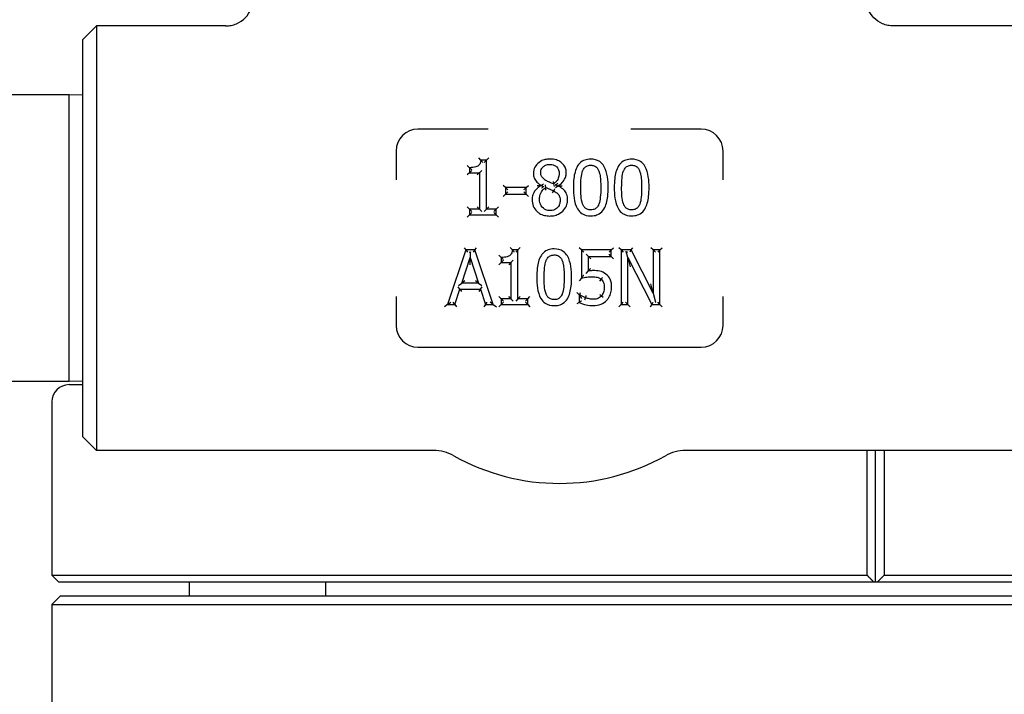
# Model space of a CAD drawing. Header units: inches. Extents: x 24 to 1128, y -58 to 748.
# Tile 523 of 656: x 748.48 to 753, y 297.45 to 300.55. Entities that reach past the tile are written whole.
import ezdxf

# ---------------------------------------------------------------- set-up
doc = ezdxf.new("R2010")
doc.units = ezdxf.units.IN
doc.header["$LTSCALE"] = 32
doc.header["$MEASUREMENT"] = 0
doc.layers.add('Visible (ANSI)', color=7, linetype='Continuous', lineweight=30)

msp = doc.modelspace()

# ---------------------------------------------------------------- linework, layer by layer
at = {"layer": 'Visible (ANSI)'}
for p, q in [((748.77317, 300.45742), (748.83567, 300.51992)), ((748.83567, 300.51992), (748.83567, 298.57242)), ((749.42832, 300.51992), (748.83567, 300.51992)), ((753.08567, 300.51992), (752.49302, 300.51992)), ((748.77317, 298.63492), (748.77317, 300.45742)), ((748.71067, 300.20367), (746.14817, 300.20367)), ((748.71067, 298.88867), (748.71067, 300.20367)), ((748.77317, 300.20203), (748.71067, 300.20367)), ((750.63352, 300.04617), (750.31067, 300.04617)), ((751.61067, 300.04617), (751.28782, 300.04617)), ((750.21067, 299.94617), (750.21067, 299.81365)), ((751.71067, 299.81365), (751.71067, 299.94617)), ((750.59936, 299.90451), (750.58974, 299.91492)), ((750.62529, 299.90451), (750.59936, 299.90451)), ((750.62529, 299.90451), (750.61487, 299.89409)), ((750.62529, 299.90451), (750.63571, 299.91492)), ((750.62529, 299.67922), (750.62529, 299.90451)), ((750.5477, 299.86966), (750.53728, 299.88008)), ((750.5477, 299.84677), (750.53728, 299.83635)), ((750.5477, 299.86966), (750.5477, 299.84677)), ((750.5477, 299.84677), (750.55811, 299.85718)), ((750.5477, 299.84677), (750.59308, 299.84677)), ((750.59308, 299.84677), (750.58266, 299.83635)), ((750.59308, 299.84677), (750.6035, 299.85718)), ((750.59308, 299.84677), (750.59308, 299.67922)), ((750.71261, 299.77829), (750.70219, 299.78871)), ((750.80722, 299.77829), (750.71261, 299.77829)), ((750.71261, 299.77829), (750.72303, 299.76787)), ((750.71261, 299.77829), (750.71261, 299.7479)), ((750.71261, 299.7479), (750.72303, 299.75832)), ((750.80722, 299.77829), (750.7968, 299.76787)), ((750.80722, 299.7479), (750.7968, 299.75832)), ((750.80722, 299.77829), (750.81764, 299.78871)), ((750.80722, 299.7479), (750.80722, 299.77829)), ((750.88733, 299.79421), (750.87691, 299.78822)), ((750.87691, 299.78822), (750.87691, 299.78721)), ((750.88585, 299.78163), (750.87691, 299.78721)), ((750.89697, 299.7787), (750.8958, 299.79042)), ((750.92857, 299.75399), (750.93364, 299.7631)), ((750.93344, 299.79531), (750.93541, 299.78371)), ((750.94267, 299.77913), (750.95309, 299.78579)), ((750.94407, 299.79234), (750.95309, 299.7868)), ((750.95309, 299.78579), (750.95309, 299.7868)), ((750.70219, 299.73749), (750.71261, 299.7479)), ((750.71261, 299.7479), (750.80722, 299.7479)), ((750.80722, 299.7479), (750.81764, 299.73749)), ((750.5477, 299.67922), (750.53728, 299.68964)), ((750.59308, 299.67922), (750.5477, 299.67922)), ((750.5477, 299.67922), (750.5477, 299.6537)), ((750.5477, 299.67922), (750.55811, 299.66881)), ((750.5477, 299.6537), (750.55811, 299.66411)), ((750.59308, 299.67922), (750.58266, 299.68964)), ((750.59308, 299.67922), (750.6035, 299.66881)), ((750.62529, 299.67922), (750.61487, 299.66881)), ((750.62529, 299.67922), (750.63571, 299.68964)), ((750.66966, 299.67922), (750.62529, 299.67922)), ((750.66966, 299.67922), (750.65924, 299.66881)), ((750.66966, 299.6537), (750.65924, 299.66411)), ((750.66966, 299.67922), (750.68008, 299.68964)), ((750.66966, 299.6537), (750.66966, 299.67922)), ((750.53728, 299.64328), (750.5477, 299.6537)), ((750.5477, 299.6537), (750.66966, 299.6537)), ((750.66966, 299.6537), (750.68008, 299.64328)), ((750.53078, 299.49208), (750.4465, 299.24208)), ((750.5233, 299.50249), (750.53078, 299.49208)), ((750.57171, 299.49208), (750.53078, 299.49208)), ((750.53078, 299.49208), (750.53826, 299.48166)), ((750.5472, 299.48166), (750.55041, 299.48399)), ((750.55041, 299.48399), (750.55043, 299.45804)), ((750.55041, 299.48399), (750.55363, 299.48166)), ((750.57171, 299.49208), (750.56422, 299.48166)), ((750.57171, 299.49208), (750.57919, 299.50249)), ((750.65598, 299.24208), (750.57171, 299.49208)), ((750.74391, 299.49289), (750.73429, 299.50331)), ((750.76984, 299.49289), (750.74391, 299.49289)), ((750.76984, 299.49289), (750.75942, 299.48247)), ((750.76984, 299.49289), (750.78026, 299.50331)), ((750.76984, 299.2676), (750.76984, 299.49289)), ((751.06077, 299.49208), (751.05035, 299.50249)), ((751.06077, 299.49208), (751.06077, 299.36323)), ((751.06077, 299.49208), (751.07118, 299.48166)), ((751.19792, 299.49208), (751.06077, 299.49208)), ((751.19792, 299.49208), (751.1875, 299.48166)), ((751.19792, 299.49208), (751.20834, 299.50249)), ((751.19792, 299.4627), (751.19792, 299.49208)), ((751.24249, 299.49208), (751.23207, 299.50249)), ((751.2897, 299.49208), (751.24249, 299.49208)), ((751.24249, 299.49208), (751.24249, 299.24208)), ((751.24249, 299.49208), (751.25291, 299.48166)), ((751.26307, 299.48166), (751.26679, 299.48538)), ((751.26679, 299.48538), (751.27287, 299.48166)), ((751.27349, 299.45764), (751.26679, 299.48538)), ((751.2897, 299.49208), (751.28331, 299.48166)), ((751.2897, 299.49208), (751.29608, 299.50249)), ((751.39038, 299.29414), (751.2897, 299.49208)), ((751.39038, 299.49208), (751.37997, 299.50249)), ((751.39038, 299.49208), (751.4008, 299.48166)), ((751.39038, 299.49208), (751.39038, 299.29414)), ((751.42138, 299.49208), (751.39038, 299.49208)), ((751.42138, 299.49208), (751.41096, 299.48166)), ((751.42138, 299.49208), (751.4318, 299.50249)), ((751.42138, 299.24208), (751.42138, 299.49208)), ((750.51194, 299.34034), (750.55043, 299.45804)), ((750.55046, 299.42461), (750.55043, 299.45804)), ((750.55043, 299.45804), (750.58913, 299.34034)), ((750.69225, 299.45804), (750.68183, 299.46846)), ((750.69225, 299.45804), (750.69225, 299.43515)), ((750.69225, 299.43515), (750.70267, 299.44557)), ((750.73763, 299.43515), (750.74805, 299.44557)), ((751.09298, 299.4627), (751.08256, 299.47312)), ((751.09298, 299.4627), (751.10339, 299.45229)), ((751.09298, 299.4627), (751.19792, 299.4627)), ((751.09298, 299.39605), (751.09298, 299.4627)), ((751.19792, 299.4627), (751.1875, 299.47312)), ((751.19792, 299.4627), (751.20834, 299.45229)), ((751.27349, 299.45764), (751.2839, 299.41452)), ((751.27349, 299.24208), (751.27349, 299.45764)), ((751.27349, 299.45764), (751.3841, 299.24208)), ((750.69225, 299.43515), (750.68183, 299.42473)), ((750.69225, 299.43515), (750.73763, 299.43515)), ((750.73763, 299.43515), (750.72721, 299.42473)), ((750.73763, 299.43515), (750.73763, 299.2676)), ((751.08256, 299.38415), (751.09298, 299.39605)), ((750.52631, 299.35075), (750.51194, 299.34034)), ((750.58913, 299.34034), (750.57474, 299.35075)), ((751.06077, 299.36323), (751.05035, 299.35028)), ((751.15112, 299.35776), (751.14436, 299.34984)), ((750.48013, 299.24208), (750.50282, 299.31197)), ((750.50282, 299.31197), (750.49525, 299.32239)), ((750.49757, 299.32992), (750.51194, 299.34034)), ((750.50282, 299.31197), (750.51039, 299.30156)), ((750.50282, 299.31197), (750.59825, 299.31197)), ((750.58913, 299.34034), (750.51194, 299.34034)), ((750.58913, 299.34034), (750.60352, 299.32992)), ((750.59825, 299.31197), (750.59067, 299.30156)), ((750.59825, 299.31197), (750.60582, 299.32239)), ((750.59825, 299.31197), (750.62094, 299.24208)), ((751.39038, 299.29414), (751.37997, 299.3376)), ((750.21067, 299.27868), (750.21067, 299.14617)), ((750.69225, 299.2676), (750.68183, 299.27802)), ((750.73763, 299.2676), (750.69225, 299.2676)), ((750.69225, 299.2676), (750.69225, 299.24208)), ((750.69225, 299.2676), (750.70267, 299.25719)), ((750.73763, 299.2676), (750.72721, 299.27802)), ((750.73763, 299.2676), (750.74805, 299.25719)), ((750.76984, 299.2676), (750.75942, 299.25719)), ((750.76984, 299.2676), (750.78026, 299.27802)), ((750.81421, 299.2676), (750.76984, 299.2676)), ((750.81421, 299.2676), (750.80379, 299.25719)), ((750.81421, 299.2676), (750.82463, 299.27802)), ((750.81421, 299.24208), (750.81421, 299.2676)), ((751.05043, 299.28645), (751.04002, 299.29686)), ((751.05286, 299.28645), (751.05043, 299.28645)), ((751.05043, 299.28645), (751.05043, 299.25099)), ((751.05043, 299.28645), (751.05227, 299.28461)), ((751.05286, 299.28645), (751.05629, 299.29686)), ((751.07629, 299.26327), (751.07981, 299.27307)), ((751.16046, 299.27421), (751.15254, 299.28098)), ((751.39038, 299.29414), (751.40045, 299.25215)), ((751.71067, 299.14617), (751.71067, 299.27868)), ((750.4465, 299.24208), (750.432, 299.23166)), ((750.4465, 299.24208), (750.46101, 299.25249)), ((750.4465, 299.24208), (750.48013, 299.24208)), ((750.48013, 299.24208), (750.47256, 299.25249)), ((750.48013, 299.24208), (750.4877, 299.23166)), ((750.62094, 299.24208), (750.61337, 299.23166)), ((750.62094, 299.24208), (750.62851, 299.25249)), ((750.62094, 299.24208), (750.65598, 299.24208)), ((750.65598, 299.24208), (750.64148, 299.25249)), ((750.65598, 299.24208), (750.67049, 299.23166)), ((750.68183, 299.23166), (750.69225, 299.24208)), ((750.69225, 299.24208), (750.70267, 299.25249)), ((750.69225, 299.24208), (750.81421, 299.24208)), ((750.81421, 299.24208), (750.80379, 299.25249)), ((750.81421, 299.24208), (750.82463, 299.23166)), ((751.05043, 299.25099), (751.04002, 299.24451)), ((751.24249, 299.24208), (751.23207, 299.23166)), ((751.24249, 299.24208), (751.25291, 299.25249)), ((751.24249, 299.24208), (751.27349, 299.24208)), ((751.27349, 299.24208), (751.26307, 299.25249)), ((751.27349, 299.24208), (751.2839, 299.23166)), ((751.37774, 299.23166), (751.3841, 299.24208)), ((751.3841, 299.24208), (751.39047, 299.25249)), ((751.3841, 299.24208), (751.42138, 299.24208)), ((751.39988, 299.25249), (751.40045, 299.25215)), ((751.40045, 299.25215), (751.4008, 299.25249)), ((751.42138, 299.24208), (751.41096, 299.25249)), ((751.42138, 299.24208), (751.4318, 299.23166)), ((750.31067, 299.04617), (751.61067, 299.04617)), ((748.71067, 298.88867), (746.14817, 298.88867)), ((748.70985, 298.87429), (748.77317, 298.87429)), ((748.77317, 298.89031), (748.71067, 298.88867)), ((748.63111, 298.79555), (748.63111, 298.00003)), ((748.77317, 298.63492), (748.83567, 298.57242)), ((750.38301, 298.57242), (748.83567, 298.57242)), ((753.08567, 298.57242), (751.53833, 298.57242)), ((752.37147, 298.00003), (752.37147, 298.57242)), ((752.41063, 297.96878), (752.41063, 298.57242)), ((752.4498, 298.57242), (752.4498, 298.00003)), ((748.63111, 298.00003), (752.37147, 298.00003)), ((748.66236, 297.96878), (748.63111, 298.00003)), ((752.4498, 298.00003), (756.19016, 298.00003)), ((752.40252, 297.96878), (748.66236, 297.96878)), ((749.26102, 297.96878), (749.26102, 297.90579)), ((749.88602, 297.96878), (749.88602, 297.90579)), ((752.41063, 297.96878), (752.40252, 297.96878)), ((752.41874, 297.96878), (752.41063, 297.96878)), ((756.15891, 297.96878), (752.41874, 297.96878)), ((748.67048, 297.90579), (748.63111, 297.86642)), ((748.67048, 297.90579), (756.15079, 297.90579)), ((748.63111, 297.86642), (756.19016, 297.86642)), ((748.63111, 297.86642), (748.63111, 297.07902))]:
    msp.add_line(p, q, dxfattribs=at)
for centre, radius, start, end in [((750.31067, 299.94617), 0.1, 90, 180), ((751.61067, 299.94617), 0.1, 0, 90), ((750.31067, 299.14617), 0.1, 180, 270), ((751.61067, 299.14617), 0.1, 270, 0), ((748.70985, 298.79555), 0.07874, 90, 180), ((750.38301, 298.38492), 0.1875, 60.65517, 90), ((750.96067, 299.41242), 0.99125, 240.65517, 299.34483), ((751.53833, 298.38492), 0.1875, 90, 119.34483)]:
    msp.add_arc(centre, radius, start, end, dxfattribs=at)
for points, knots in [([(749.42832, 300.51992), (749.42842, 300.51992), (749.42853, 300.51992), (749.43718, 300.51994), (749.44571, 300.52082), (749.46244, 300.52428), (749.47061, 300.52684), (749.49348, 300.53664), (749.50713, 300.54594), (749.52997, 300.56913), (749.53899, 300.58276), (749.55127, 300.61267), (749.55442, 300.62865), (749.55442, 300.6448)], [-0.00080906, -0.00080906, -0.00080906, -0.00080906, 0, 0, 0.06513682, 0.06513682, 0.13017613, 0.13017613, 0.25481643, 0.25481643, 0.37825086, 0.37825086, 0.50129539, 0.50129539, 0.50129539, 0.50129539]), ([(752.49302, 300.51992), (752.49292, 300.51992), (752.49281, 300.51992), (752.48416, 300.51994), (752.47563, 300.52082), (752.4589, 300.52428), (752.45073, 300.52684), (752.42786, 300.53664), (752.41421, 300.54594), (752.39137, 300.56913), (752.38235, 300.58276), (752.37007, 300.61267), (752.36692, 300.62865), (752.36692, 300.6448)], [-0.00080906, -0.00080906, -0.00080906, -0.00080906, 0, 0, 0.06513682, 0.06513682, 0.13017613, 0.13017613, 0.25481643, 0.25481643, 0.37825086, 0.37825086, 0.50129539, 0.50129539, 0.50129539, 0.50129539]), ([(750.59936, 299.90451), (750.59912, 299.90151), (750.59869, 299.89859), (750.59717, 299.89211), (750.59588, 299.88866), (750.5928, 299.88343), (750.59121, 299.88144), (750.58819, 299.8787), (750.58693, 299.87776), (750.58558, 299.87695), (750.58279, 299.87528), (750.5795, 299.87393), (750.57201, 299.87175), (750.56773, 299.87097), (750.55824, 299.86989), (750.55298, 299.86966), (750.5477, 299.86966)], [-0.21914518, -0.21914518, -0.21914518, -0.21914518, -0.19291175, -0.19291175, -0.15742494, -0.15742494, -0.13012741, -0.13012741, -0.11306644, -0.11306644, -0.11306644, -0.07974952, -0.07974952, -0.04257171, -0.04257171, 0, 0, 0, 0]), ([(750.60833, 299.89409), (750.60831, 299.89412), (750.60829, 299.89414), (750.60743, 299.89521), (750.60658, 299.89625), (750.60493, 299.89823), (750.60412, 299.89918), (750.60248, 299.90106), (750.60166, 299.90198), (750.60047, 299.9033), (750.60004, 299.90377), (750.5995, 299.90436), (750.59936, 299.90451), (750.59936, 299.90451)], [-0.000246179, -0.000246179, -0.000246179, -0.000246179, 0, 0, 0.010218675, 0.010218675, 0.020229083, 0.020229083, 0.031714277, 0.031714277, 0.040524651, 0.040524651, 0.048289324, 0.048289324, 0.048289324, 0.048289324]), ([(750.91601, 299.90937), (750.91049, 299.90937), (750.90482, 299.90897), (750.89245, 299.90685), (750.88579, 299.90491), (750.87012, 299.89769), (750.86174, 299.89143), (750.84926, 299.87674), (750.84489, 299.86858), (750.84125, 299.8545), (750.84065, 299.8489), (750.84065, 299.84353)], [-0.24108925, -0.24108925, -0.24108925, -0.24108925, -0.20285247, -0.20285247, -0.15755053, -0.15755053, -0.09071955, -0.09071955, -0.03520387, -0.03520387, 0, 0, 0, 0]), ([(750.99117, 299.84575), (750.99117, 299.84967), (750.99087, 299.85371), (750.98899, 299.8642), (750.98673, 299.87061), (750.97899, 299.88386), (750.97312, 299.88998), (750.96015, 299.89948), (750.95317, 299.90286), (750.93605, 299.90829), (750.92587, 299.90937), (750.91601, 299.90937)], [-0.2382608, -0.2382608, -0.2382608, -0.2382608, -0.21252746, -0.21252746, -0.17135413, -0.17135413, -0.11832726, -0.11832726, -0.06910487, -0.06910487, 0, 0, 0, 0]), ([(751.10382, 299.90876), (751.09889, 299.90876), (751.09381, 299.90842), (751.08059, 299.90624), (751.07242, 299.90357), (751.05597, 299.89374), (751.04864, 299.88595), (751.04334, 299.87746), (751.03787, 299.8687), (751.03444, 299.85955), (751.02895, 299.84015), (751.02719, 299.82992), (751.02436, 299.80594), (751.02379, 299.79216), (751.02379, 299.77849)], [-0.39762782, -0.39762782, -0.39762782, -0.39762782, -0.36373585, -0.36373585, -0.30950871, -0.30950871, -0.24393732, -0.24393732, -0.24393732, -0.1766061, -0.1766061, -0.10179305, -0.10179305, 0, 0, 0, 0]), ([(751.18364, 299.7787), (751.18364, 299.79484), (751.18281, 299.81136), (751.17762, 299.84416), (751.17355, 299.86083), (751.16429, 299.87635), (751.15951, 299.88436), (751.153, 299.89189), (751.13241, 299.90586), (751.11748, 299.90876), (751.10382, 299.90876)], [-0.3955508, -0.3955508, -0.3955508, -0.3955508, -0.2754195, -0.2754195, -0.15529321, -0.15529321, -0.15529321, -0.09373364, -0.09373364, 0, 0, 0, 0]), ([(751.29142, 299.90876), (751.28649, 299.90876), (751.28142, 299.90842), (751.2682, 299.90624), (751.26002, 299.90357), (751.24357, 299.89374), (751.23624, 299.88595), (751.23094, 299.87746), (751.22547, 299.8687), (751.22204, 299.85955), (751.21655, 299.84015), (751.21479, 299.82992), (751.21196, 299.80594), (751.21139, 299.79216), (751.21139, 299.77849)], [-0.39762782, -0.39762782, -0.39762782, -0.39762782, -0.36373585, -0.36373585, -0.30950871, -0.30950871, -0.24393732, -0.24393732, -0.24393732, -0.1766061, -0.1766061, -0.10179305, -0.10179305, 0, 0, 0, 0]), ([(751.37124, 299.7787), (751.37124, 299.79484), (751.37041, 299.81136), (751.36522, 299.84416), (751.36115, 299.86083), (751.35189, 299.87635), (751.34711, 299.88436), (751.34061, 299.89189), (751.32001, 299.90586), (751.30508, 299.90876), (751.29142, 299.90876)], [-0.3955508, -0.3955508, -0.3955508, -0.3955508, -0.2754195, -0.2754195, -0.15529321, -0.15529321, -0.15529321, -0.09373364, -0.09373364, 0, 0, 0, 0]), ([(750.55811, 299.85956), (750.55809, 299.85958), (750.55806, 299.8596), (750.55695, 299.86066), (750.55585, 299.86169), (750.55379, 299.86368), (750.5528, 299.86463), (750.55094, 299.86644), (750.55007, 299.86731), (750.54882, 299.86854), (750.54838, 299.86898), (750.54783, 299.86952), (750.5477, 299.86966), (750.5477, 299.86966)], [-0.049771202, -0.049771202, -0.049771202, -0.049771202, -0.049510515, -0.049510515, -0.038176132, -0.038176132, -0.027254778, -0.027254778, -0.015917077, -0.015917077, -0.007424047, -0.007424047, 0, 0, 0, 0]), ([(750.84065, 299.84353), (750.84065, 299.83988), (750.84089, 299.83611), (750.84265, 299.82528), (750.84515, 299.81803), (750.84956, 299.81172), (750.85396, 299.80542), (750.85923, 299.80054), (750.86868, 299.79329), (750.87278, 299.79062), (750.87691, 299.78822)], [-0.14919736, -0.14919736, -0.14919736, -0.14919736, -0.12498855, -0.12498855, -0.08048513, -0.08048513, -0.08048513, -0.03367511, -0.03367511, 0, 0, 0, 0]), ([(750.87428, 299.84738), (750.87428, 299.85003), (750.87449, 299.85264), (750.87565, 299.85915), (750.87695, 299.86284), (750.8814, 299.87055), (750.88502, 299.8743), (750.89392, 299.88038), (750.89912, 299.88248), (750.90827, 299.88432), (750.91201, 299.88465), (750.91581, 299.88465)], [-0.20028425, -0.20028425, -0.20028425, -0.20028425, -0.17595568, -0.17595568, -0.13702996, -0.13702996, -0.08642653, -0.08642653, -0.03353843, -0.03353843, 0, 0, 0, 0]), ([(750.89818, 299.81091), (750.89696, 299.81161), (750.89576, 299.81235), (750.88963, 299.81633), (750.88528, 299.82001), (750.87864, 299.82826), (750.87653, 299.83258), (750.87462, 299.84067), (750.87428, 299.84399), (750.87428, 299.84738)], [-0.14393342, -0.14393342, -0.14393342, -0.14393342, -0.13185082, -0.13185082, -0.08070178, -0.08070178, -0.03103914, -0.03103914, 0, 0, 0, 0]), ([(750.91581, 299.88465), (750.91919, 299.88465), (750.92254, 299.88441), (750.92995, 299.88318), (750.93388, 299.88198), (750.94255, 299.87778), (750.94692, 299.87416), (750.95373, 299.86541), (750.95603, 299.86058), (750.958, 299.85214), (750.95835, 299.84878), (750.95835, 299.84535)], [-0.2062605, -0.2062605, -0.2062605, -0.2062605, -0.17676842, -0.17676842, -0.13805989, -0.13805989, -0.0834994, -0.0834994, -0.03156312, -0.03156312, 0, 0, 0, 0]), ([(750.95835, 299.84535), (750.95835, 299.8406), (750.95797, 299.83587), (750.95577, 299.82402), (750.9534, 299.81742), (750.94661, 299.80735), (750.94295, 299.80339), (750.93712, 299.79822), (750.93531, 299.79674), (750.93344, 299.79531)], [-0.17159567, -0.17159567, -0.17159567, -0.17159567, -0.13119161, -0.13119161, -0.06654511, -0.06654511, -0.01972886, -0.01972886, 0, 0, 0, 0]), ([(750.95309, 299.7868), (750.95578, 299.78816), (750.95844, 299.78969), (750.96667, 299.79515), (750.97187, 299.79976), (750.98189, 299.81221), (750.986, 299.82001), (750.99026, 299.83417), (750.99117, 299.84), (750.99117, 299.84575)], [-0.15744253, -0.15744253, -0.15744253, -0.15744253, -0.13731944, -0.13731944, -0.09338685, -0.09338685, -0.03591802, -0.03591802, 0, 0, 0, 0]), ([(751.05783, 299.77849), (751.05783, 299.79325), (751.05829, 299.80798), (751.05965, 299.82246), (751.06071, 299.83377), (751.06271, 299.84501), (751.06654, 299.85467)], [-0.20539702, -0.20539702, -0.20539702, -0.20539702, -0.0911634, -0.0911634, -0.0911634, 0, 0, 0, 0]), ([(751.06654, 299.85467), (751.06724, 299.85642), (751.068, 299.85812), (751.07147, 299.86492), (751.07481, 299.86943), (751.08294, 299.87635), (751.08766, 299.87863), (751.09647, 299.88065), (751.10011, 299.88101), (751.10382, 299.88101)], [-0.15519829, -0.15519829, -0.15519829, -0.15519829, -0.13862551, -0.13862551, -0.08628485, -0.08628485, -0.03318648, -0.03318648, 0, 0, 0, 0]), ([(751.10382, 299.88101), (751.10664, 299.88101), (751.10943, 299.8808), (751.11484, 299.8799), (751.11745, 299.87918), (751.12368, 299.87665), (751.12707, 299.87439), (751.13333, 299.86828), (751.13608, 299.86436), (751.13909, 299.85838), (751.13982, 299.85675), (751.14049, 299.85507)], [-0.15345791, -0.15345791, -0.15345791, -0.15345791, -0.12815919, -0.12815919, -0.10190337, -0.10190337, -0.06065975, -0.06065975, -0.01592257, -0.01592257, 0, 0, 0, 0]), ([(751.14049, 299.85507), (751.14239, 299.85028), (751.14386, 299.84512), (751.14684, 299.83124), (751.14782, 299.82228), (751.14931, 299.8018), (751.1496, 299.79026), (751.1496, 299.7787)], [-0.20607527, -0.20607527, -0.20607527, -0.20607527, -0.16123509, -0.16123509, -0.08949082, -0.08949082, 0, 0, 0, 0]), ([(751.24543, 299.77849), (751.24543, 299.79325), (751.2459, 299.80798), (751.24725, 299.82246), (751.24831, 299.83377), (751.25031, 299.84501), (751.25414, 299.85467)], [-0.20539702, -0.20539702, -0.20539702, -0.20539702, -0.0911634, -0.0911634, -0.0911634, 0, 0, 0, 0]), ([(751.25414, 299.85467), (751.25484, 299.85642), (751.2556, 299.85812), (751.25907, 299.86492), (751.26241, 299.86943), (751.27054, 299.87635), (751.27526, 299.87863), (751.28407, 299.88065), (751.28771, 299.88101), (751.29142, 299.88101)], [-0.15519829, -0.15519829, -0.15519829, -0.15519829, -0.13862551, -0.13862551, -0.08628485, -0.08628485, -0.03318648, -0.03318648, 0, 0, 0, 0]), ([(751.29142, 299.88101), (751.29424, 299.88101), (751.29703, 299.8808), (751.30244, 299.8799), (751.30505, 299.87918), (751.31128, 299.87665), (751.31467, 299.87439), (751.32093, 299.86828), (751.32368, 299.86436), (751.32669, 299.85838), (751.32742, 299.85675), (751.32809, 299.85507)], [-0.15345791, -0.15345791, -0.15345791, -0.15345791, -0.12815919, -0.12815919, -0.10190337, -0.10190337, -0.06065975, -0.06065975, -0.01592257, -0.01592257, 0, 0, 0, 0]), ([(751.32809, 299.85507), (751.32999, 299.85028), (751.33146, 299.84512), (751.33445, 299.83124), (751.33542, 299.82228), (751.33691, 299.8018), (751.3372, 299.79026), (751.3372, 299.7787)], [-0.20607527, -0.20607527, -0.20607527, -0.20607527, -0.16123509, -0.16123509, -0.08949082, -0.08949082, 0, 0, 0, 0]), ([(750.93344, 299.79531), (750.9302, 299.79636), (750.92695, 299.79757), (750.92046, 299.8002), (750.91721, 299.80162), (750.91399, 299.80311), (750.91124, 299.80438), (750.90852, 299.80566), (750.90318, 299.80826), (750.90053, 299.80959), (750.89818, 299.81091)], [-0.10316194, -0.10316194, -0.10316194, -0.10316194, -0.07498611, -0.07498611, -0.04681028, -0.04681028, -0.04681028, -0.02340514, -0.02340514, 0, 0, 0, 0]), ([(750.93139, 299.80707), (750.93139, 299.80704), (750.9314, 299.80701), (750.93158, 299.80602), (750.93175, 299.80507), (750.93207, 299.80322), (750.93223, 299.80233), (750.9326, 299.80019), (750.9328, 299.79902), (750.93312, 299.79717), (750.93324, 299.79647), (750.9334, 299.79554), (750.93344, 299.79531), (750.93344, 299.79531)], [-0.044688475, -0.044688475, -0.044688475, -0.044688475, -0.044465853, -0.044465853, -0.037097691, -0.037097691, -0.029877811, -0.029877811, -0.018940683, -0.018940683, -0.009212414, -0.009212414, 0, 0, 0, 0]), ([(750.94407, 299.79234), (750.94879, 299.79551), (750.95124, 299.79746), (750.95182, 299.79792), (750.95189, 299.79798), (750.95196, 299.79803)], [-0.0049383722, -0.0049383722, -0.0049383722, -0.0049383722, 0, 0, 0.000690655, 0.000690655, 0.000690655, 0.000690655]), ([(750.87691, 299.78721), (750.87016, 299.7839), (750.86352, 299.77968), (750.84905, 299.76672), (750.84224, 299.7567), (750.83579, 299.73826), (750.83457, 299.73035), (750.83457, 299.72278)], [-0.17644554, -0.17644554, -0.17644554, -0.17644554, -0.12506903, -0.12506903, -0.04977316, -0.04977316, 0, 0, 0, 0]), ([(750.85821, 299.78819), (750.85826, 299.78819), (750.8583, 299.78819), (750.86159, 299.78813), (750.86494, 299.78806), (750.87032, 299.78792), (750.87241, 299.78785), (750.87478, 299.78778), (750.87547, 299.78775), (750.87606, 299.78773)], [-0.000323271, -0.000323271, -0.000323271, -0.000323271, 0, 0, 0.024747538, 0.024747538, 0.043496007, 0.043496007, 0.051596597, 0.051596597, 0.051596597, 0.051596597]), ([(750.8684, 299.72521), (750.8684, 299.73067), (750.86897, 299.73611), (750.87216, 299.74959), (750.87583, 299.75728), (750.88541, 299.76973), (750.89082, 299.77463), (750.89697, 299.7787)], [-0.18604928, -0.18604928, -0.18604928, -0.18604928, -0.13907807, -0.13907807, -0.06392413, -0.06392413, 0, 0, 0, 0]), ([(750.87691, 299.78822), (750.87691, 299.78822), (750.87671, 299.7881), (750.87624, 299.78784), (750.87616, 299.78779), (750.87606, 299.78773)], [0, 0, 0, 0, 0.009031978, 0.009031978, 0.01088713, 0.01088713, 0.01088713, 0.01088713]), ([(750.87606, 299.78773), (750.87623, 299.78763), (750.87638, 299.78754), (750.87677, 299.78729), (750.87691, 299.78721), (750.87691, 299.78721)], [0.004463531, 0.004463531, 0.004463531, 0.004463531, 0.007781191, 0.007781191, 0.015368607, 0.015368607, 0.015368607, 0.015368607]), ([(750.88585, 299.78163), (750.88096, 299.77851), (750.87811, 299.77631), (750.87734, 299.77571), (750.87726, 299.77565), (750.87719, 299.77559)], [-0.0067344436, -0.0067344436, -0.0067344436, -0.0067344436, 0, 0, 0.0007386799, 0.0007386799, 0.0007386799, 0.0007386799]), ([(750.88733, 299.78465), (750.8873, 299.7846), (750.88728, 299.78455), (750.88678, 299.78355), (750.88631, 299.78259), (750.88585, 299.78163)], [-0.0004266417, -0.0004266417, -0.0004266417, -0.0004266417, 0, 0, 0.0080980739, 0.0080980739, 0.0080980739, 0.0080980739]), ([(750.8984, 299.76688), (750.89839, 299.76691), (750.89839, 299.76694), (750.89825, 299.76792), (750.89811, 299.76888), (750.89787, 299.77073), (750.89776, 299.77162), (750.8975, 299.77377), (750.89736, 299.77496), (750.89716, 299.77682), (750.89709, 299.77753), (750.89699, 299.77846), (750.89697, 299.7787), (750.89697, 299.7787)], [-0.044621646, -0.044621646, -0.044621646, -0.044621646, -0.044400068, -0.044400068, -0.03707356, -0.03707356, -0.02988243, -0.02988243, -0.01893434, -0.01893434, -0.009203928, -0.009203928, 0, 0, 0, 0]), ([(750.89697, 299.7787), (750.90054, 299.77725), (750.90411, 299.7758), (750.91126, 299.77293), (750.91485, 299.7715), (750.91844, 299.77009), (750.92114, 299.76902), (750.92381, 299.76792), (750.92893, 299.76559), (750.9314, 299.76437), (750.93364, 299.7631)], [-0.1047588, -0.1047588, -0.1047588, -0.1047588, -0.0755253, -0.0755253, -0.0462918, -0.0462918, -0.0462918, -0.0231459, -0.0231459, 0, 0, 0, 0]), ([(750.93364, 299.7631), (750.93364, 299.7631), (750.93377, 299.76333), (750.93427, 299.76423), (750.93463, 299.76489), (750.93556, 299.76655), (750.93611, 299.76754), (750.93703, 299.7692), (750.93736, 299.76978), (750.93786, 299.77069), (750.93803, 299.77099), (750.93828, 299.77145), (750.93837, 299.7716), (750.93852, 299.77188), (750.93859, 299.77201), (750.93867, 299.77216), (750.93869, 299.77218), (750.9387, 299.7722)], [-0.04147151, -0.04147151, -0.04147151, -0.04147151, -0.031136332, -0.031136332, -0.020800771, -0.020800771, -0.010464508, -0.010464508, -0.005125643, -0.005125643, -0.002449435, -0.002449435, -0.001094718, -0.001094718, 0, 0, 0.000192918, 0.000192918, 0.000192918, 0.000192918]), ([(750.93364, 299.7631), (750.93615, 299.76174), (750.9386, 299.76032), (750.94612, 299.75556), (750.95085, 299.75194), (750.95828, 299.74357), (750.96059, 299.73848), (750.96267, 299.72851), (750.96301, 299.72436), (750.96301, 299.72015)], [-0.16889715, -0.16889715, -0.16889715, -0.16889715, -0.14560596, -0.14560596, -0.0945362, -0.0945362, -0.03636008, -0.03636008, 0, 0, 0, 0]), ([(750.94267, 299.78933), (750.9427, 299.78938), (750.94272, 299.78944), (750.94319, 299.79044), (750.94364, 299.79139), (750.94407, 299.79234)], [-0.0004459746, -0.0004459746, -0.0004459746, -0.0004459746, 0, 0, 0.0079917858, 0.0079917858, 0.0079917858, 0.0079917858]), ([(750.95309, 299.7868), (750.95309, 299.7868), (750.95328, 299.78668), (750.95373, 299.78641), (750.95381, 299.78636), (750.9539, 299.7863)], [-0.044899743, -0.044899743, -0.044899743, -0.044899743, -0.035977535, -0.035977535, -0.03420007, -0.03420007, -0.03420007, -0.03420007]), ([(750.95309, 299.78579), (750.95309, 299.78579), (750.95323, 299.78588), (750.95361, 299.78612), (750.95374, 299.7862), (750.9539, 299.7863)], [0, 0, 0, 0, 0.007479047, 0.007479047, 0.010647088, 0.010647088, 0.010647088, 0.010647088]), ([(750.99746, 299.72339), (750.99746, 299.72753), (750.99719, 299.7318), (750.99582, 299.7404), (750.99473, 299.74473), (750.99038, 299.75572), (750.98583, 299.76214), (750.97748, 299.77058), (750.97369, 299.77365), (750.96438, 299.7801), (750.95876, 299.78316), (750.95309, 299.78579)], [-0.17675386, -0.17675386, -0.17675386, -0.17675386, -0.14867142, -0.14867142, -0.12078849, -0.12078849, -0.0760162, -0.0760162, -0.04400779, -0.04400779, 0, 0, 0, 0]), ([(750.9539, 299.7863), (750.95453, 299.78632), (750.95526, 299.78633), (750.9578, 299.78639), (750.96009, 299.78645), (750.96575, 299.78665), (750.96919, 299.7868), (750.97254, 299.78698), (750.97258, 299.78698), (750.97263, 299.78698)], [0.002128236, 0.002128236, 0.002128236, 0.002128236, 0.008988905, 0.008988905, 0.025521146, 0.025521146, 0.046099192, 0.046099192, 0.046368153, 0.046368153, 0.046368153, 0.046368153]), ([(751.02379, 299.77849), (751.02379, 299.76231), (751.02461, 299.74575), (751.02975, 299.71287), (751.03375, 299.69612), (751.04314, 299.68054), (751.04782, 299.67277), (751.05414, 299.66549), (751.07465, 299.65137), (751.08989, 299.64843), (751.10382, 299.64843)], [-0.39636224, -0.39636224, -0.39636224, -0.39636224, -0.27588328, -0.27588328, -0.15540931, -0.15540931, -0.15540931, -0.09572801, -0.09572801, 0, 0, 0, 0]), ([(751.06634, 299.70313), (751.06207, 299.7143), (751.06001, 299.72646), (751.05809, 299.75218), (751.05783, 299.76533), (751.05783, 299.77849)], [-0.2030371, -0.2030371, -0.2030371, -0.2030371, -0.10151855, -0.10151855, 0, 0, 0, 0]), ([(751.10382, 299.64843), (751.10869, 299.64843), (751.11372, 299.64877), (751.12681, 299.65094), (751.13489, 299.65359), (751.15138, 299.66344), (751.15876, 299.67135), (751.16409, 299.67993), (751.16948, 299.68862), (751.17291, 299.69769), (751.17846, 299.71717), (751.18026, 299.72756), (751.18308, 299.75154), (751.18364, 299.76518), (751.18364, 299.7787)], [-0.3969343, -0.3969343, -0.3969343, -0.3969343, -0.36344063, -0.36344063, -0.30985076, -0.30985076, -0.24348635, -0.24348635, -0.24348635, -0.17661505, -0.17661505, -0.10067261, -0.10067261, 0, 0, 0, 0]), ([(751.1496, 299.7787), (751.1496, 299.76363), (751.14914, 299.74858), (751.14758, 299.73392), (751.1464, 299.72289), (751.1444, 299.71194), (751.14069, 299.70252)], [-0.20539024, -0.20539024, -0.20539024, -0.20539024, -0.08874744, -0.08874744, -0.08874744, 0, 0, 0, 0]), ([(751.21139, 299.77849), (751.21139, 299.76231), (751.21221, 299.74575), (751.21735, 299.71287), (751.22135, 299.69612), (751.23074, 299.68054), (751.23542, 299.67277), (751.24174, 299.66549), (751.26226, 299.65137), (751.27749, 299.64843), (751.29142, 299.64843)], [-0.39636224, -0.39636224, -0.39636224, -0.39636224, -0.27588328, -0.27588328, -0.15540931, -0.15540931, -0.15540931, -0.09572801, -0.09572801, 0, 0, 0, 0]), ([(751.25394, 299.70313), (751.24967, 299.7143), (751.24762, 299.72646), (751.24569, 299.75218), (751.24543, 299.76533), (751.24543, 299.77849)], [-0.2030371, -0.2030371, -0.2030371, -0.2030371, -0.10151855, -0.10151855, 0, 0, 0, 0]), ([(751.29142, 299.64843), (751.2963, 299.64843), (751.30132, 299.64877), (751.31441, 299.65094), (751.32249, 299.65359), (751.33898, 299.66344), (751.34636, 299.67135), (751.35169, 299.67993), (751.35708, 299.68862), (751.36051, 299.69769), (751.36606, 299.71717), (751.36786, 299.72756), (751.37068, 299.75154), (751.37124, 299.76518), (751.37124, 299.7787)], [-0.3969343, -0.3969343, -0.3969343, -0.3969343, -0.36344063, -0.36344063, -0.30985076, -0.30985076, -0.24348635, -0.24348635, -0.24348635, -0.17661505, -0.17661505, -0.10067261, -0.10067261, 0, 0, 0, 0]), ([(751.3372, 299.7787), (751.3372, 299.76363), (751.33674, 299.74858), (751.33518, 299.73392), (751.334, 299.72289), (751.332, 299.71194), (751.32829, 299.70252)], [-0.20539024, -0.20539024, -0.20539024, -0.20539024, -0.08874744, -0.08874744, -0.08874744, 0, 0, 0, 0]), ([(750.83457, 299.72278), (750.83457, 299.71298), (750.83634, 299.70272), (750.84004, 299.6934), (750.84356, 299.68454), (750.84912, 299.67616), (750.85604, 299.6695)], [-0.12818083, -0.12818083, -0.12818083, -0.12818083, -0.06222407, -0.06222407, -0.06222407, 0, 0, 0, 0]), ([(750.91642, 299.67294), (750.90999, 299.67294), (750.90369, 299.67407), (750.88948, 299.67996), (750.88189, 299.68659), (750.87099, 299.70353), (750.8684, 299.7141), (750.8684, 299.72521)], [-0.24211946, -0.24211946, -0.24211946, -0.24211946, -0.18433658, -0.18433658, -0.09638448, -0.09638448, 0, 0, 0, 0]), ([(750.91601, 299.64802), (750.9217, 299.64802), (750.92755, 299.64846), (750.94085, 299.65082), (750.94824, 299.65313), (750.96504, 299.66141), (750.9737, 299.66825), (750.98674, 299.68368), (750.99143, 299.69199), (750.99648, 299.70824), (750.99746, 299.71599), (750.99746, 299.72339)], [-0.27146787, -0.27146787, -0.27146787, -0.27146787, -0.23213286, -0.23213286, -0.18138429, -0.18138429, -0.10931742, -0.10931742, -0.04973135, -0.04973135, 0, 0, 0, 0]), ([(750.96301, 299.72015), (750.96301, 299.7165), (750.96274, 299.71287), (750.96136, 299.70474), (750.96, 299.70039), (750.95524, 299.69077), (750.95118, 299.68589), (750.94077, 299.67789), (750.93433, 299.67518), (750.92382, 299.67324), (750.92015, 299.67294), (750.91642, 299.67294)], [-0.23080417, -0.23080417, -0.23080417, -0.23080417, -0.19912439, -0.19912439, -0.15681606, -0.15681606, -0.09762557, -0.09762557, -0.03265509, -0.03265509, 0, 0, 0, 0]), ([(750.85604, 299.6695), (750.85977, 299.66591), (750.86396, 299.66274), (750.87544, 299.65583), (750.88295, 299.6529), (750.8991, 299.64886), (750.90771, 299.64802), (750.91601, 299.64802)], [-0.14467036, -0.14467036, -0.14467036, -0.14467036, -0.11132771, -0.11132771, -0.05797947, -0.05797947, 0, 0, 0, 0]), ([(751.10382, 299.67618), (751.10094, 299.67618), (751.0981, 299.67639), (751.0925, 299.67732), (751.08976, 299.67808), (751.08331, 299.68075), (751.07984, 299.68314), (751.07346, 299.68953), (751.07069, 299.69358), (751.06771, 299.69969), (751.06699, 299.70139), (751.06634, 299.70313)], [-0.1574704, -0.1574704, -0.1574704, -0.1574704, -0.13181294, -0.13181294, -0.10432668, -0.10432668, -0.0618117, -0.0618117, -0.01648612, -0.01648612, 0, 0, 0, 0]), ([(751.14069, 299.70252), (751.14003, 299.70082), (751.13932, 299.69917), (751.13594, 299.69231), (751.13258, 299.68772), (751.12445, 299.68082), (751.11975, 299.67854), (751.11106, 299.67654), (751.10747, 299.67618), (751.10382, 299.67618)], [-0.15478626, -0.15478626, -0.15478626, -0.15478626, -0.13870733, -0.13870733, -0.08539549, -0.08539549, -0.03284442, -0.03284442, 0, 0, 0, 0]), ([(751.29142, 299.67618), (751.28854, 299.67618), (751.2857, 299.67639), (751.2801, 299.67732), (751.27736, 299.67808), (751.27091, 299.68075), (751.26744, 299.68314), (751.26106, 299.68953), (751.25829, 299.69358), (751.25531, 299.69969), (751.25459, 299.70139), (751.25394, 299.70313)], [-0.1574704, -0.1574704, -0.1574704, -0.1574704, -0.13181294, -0.13181294, -0.10432668, -0.10432668, -0.0618117, -0.0618117, -0.01648612, -0.01648612, 0, 0, 0, 0]), ([(751.32829, 299.70252), (751.32764, 299.70082), (751.32692, 299.69917), (751.32354, 299.69231), (751.32018, 299.68772), (751.31205, 299.68082), (751.30735, 299.67854), (751.29866, 299.67654), (751.29507, 299.67618), (751.29142, 299.67618)], [-0.15478626, -0.15478626, -0.15478626, -0.15478626, -0.13870733, -0.13870733, -0.08539549, -0.08539549, -0.03284442, -0.03284442, 0, 0, 0, 0]), ([(750.74391, 299.49289), (750.74367, 299.48989), (750.74324, 299.48697), (750.74172, 299.48049), (750.74043, 299.47704), (750.73735, 299.47181), (750.73576, 299.46982), (750.73274, 299.46708), (750.73148, 299.46614), (750.73013, 299.46534), (750.72734, 299.46366), (750.72405, 299.46231), (750.71656, 299.46013), (750.71228, 299.45935), (750.70279, 299.45827), (750.69753, 299.45804), (750.69225, 299.45804)], [-0.21914518, -0.21914518, -0.21914518, -0.21914518, -0.19291175, -0.19291175, -0.15742494, -0.15742494, -0.13012741, -0.13012741, -0.11306644, -0.11306644, -0.11306644, -0.07974952, -0.07974952, -0.04257171, -0.04257171, 0, 0, 0, 0]), ([(750.75288, 299.48247), (750.75286, 299.4825), (750.75284, 299.48252), (750.75198, 299.48359), (750.75113, 299.48463), (750.74948, 299.48661), (750.74867, 299.48756), (750.74703, 299.48944), (750.74621, 299.49036), (750.74502, 299.49168), (750.74459, 299.49215), (750.74405, 299.49274), (750.74391, 299.49289), (750.74391, 299.49289)], [-0.000246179, -0.000246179, -0.000246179, -0.000246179, 0, 0, 0.010218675, 0.010218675, 0.020229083, 0.020229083, 0.031714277, 0.031714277, 0.040524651, 0.040524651, 0.048289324, 0.048289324, 0.048289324, 0.048289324]), ([(750.93597, 299.49714), (750.93104, 299.49714), (750.92597, 299.4968), (750.91275, 299.49462), (750.90457, 299.49195), (750.88812, 299.48212), (750.88079, 299.47433), (750.87549, 299.46584), (750.87002, 299.45709), (750.8666, 299.44793), (750.8611, 299.42853), (750.85934, 299.4183), (750.85651, 299.39433), (750.85594, 299.38054), (750.85594, 299.36688)], [-0.39762782, -0.39762782, -0.39762782, -0.39762782, -0.36373585, -0.36373585, -0.30950871, -0.30950871, -0.24393732, -0.24393732, -0.24393732, -0.1766061, -0.1766061, -0.10179305, -0.10179305, 0, 0, 0, 0]), ([(751.01579, 299.36708), (751.01579, 299.38323), (751.01496, 299.39974), (751.00977, 299.43254), (751.0057, 299.44922), (750.99644, 299.46473), (750.99166, 299.47274), (750.98516, 299.48027), (750.96456, 299.49424), (750.94963, 299.49714), (750.93597, 299.49714)], [-0.3955508, -0.3955508, -0.3955508, -0.3955508, -0.2754195, -0.2754195, -0.15529321, -0.15529321, -0.15529321, -0.09373364, -0.09373364, 0, 0, 0, 0]), ([(750.70267, 299.44794), (750.70264, 299.44796), (750.70261, 299.44799), (750.7015, 299.44904), (750.7004, 299.45008), (750.69834, 299.45206), (750.69735, 299.45301), (750.69549, 299.45483), (750.69462, 299.45569), (750.69337, 299.45692), (750.69293, 299.45736), (750.69238, 299.45791), (750.69225, 299.45804), (750.69225, 299.45804)], [-0.049771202, -0.049771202, -0.049771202, -0.049771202, -0.049510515, -0.049510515, -0.038176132, -0.038176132, -0.027254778, -0.027254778, -0.015917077, -0.015917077, -0.007424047, -0.007424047, 0, 0, 0, 0]), ([(750.88998, 299.36688), (750.88998, 299.38163), (750.89045, 299.39636), (750.8918, 299.41084), (750.89286, 299.42215), (750.89486, 299.43339), (750.89869, 299.44305)], [-0.20539702, -0.20539702, -0.20539702, -0.20539702, -0.0911634, -0.0911634, -0.0911634, 0, 0, 0, 0]), ([(750.89869, 299.44305), (750.89939, 299.4448), (750.90015, 299.4465), (750.90362, 299.4533), (750.90697, 299.45781), (750.91509, 299.46473), (750.91981, 299.46702), (750.92862, 299.46903), (750.93226, 299.46939), (750.93597, 299.46939)], [-0.15519829, -0.15519829, -0.15519829, -0.15519829, -0.13862551, -0.13862551, -0.08628485, -0.08628485, -0.03318648, -0.03318648, 0, 0, 0, 0]), ([(750.93597, 299.46939), (750.93879, 299.46939), (750.94158, 299.46918), (750.94699, 299.46828), (750.9496, 299.46756), (750.95583, 299.46504), (750.95922, 299.46277), (750.96548, 299.45666), (750.96823, 299.45274), (750.97124, 299.44676), (750.97197, 299.44513), (750.97264, 299.44346)], [-0.15345791, -0.15345791, -0.15345791, -0.15345791, -0.12815919, -0.12815919, -0.10190337, -0.10190337, -0.06065975, -0.06065975, -0.01592257, -0.01592257, 0, 0, 0, 0]), ([(750.97264, 299.44346), (750.97454, 299.43866), (750.97601, 299.43351), (750.979, 299.41963), (750.97997, 299.41066), (750.98146, 299.39018), (750.98175, 299.37864), (750.98175, 299.36708)], [-0.20607527, -0.20607527, -0.20607527, -0.20607527, -0.16123509, -0.16123509, -0.08949082, -0.08949082, 0, 0, 0, 0]), ([(751.09298, 299.39605), (751.09298, 299.39605), (751.0931, 299.39619), (751.09358, 299.39673), (751.09397, 299.39717), (751.09509, 299.39845), (751.0959, 299.39936), (751.09773, 299.40139), (751.09877, 299.40254), (751.10097, 299.40492), (751.10214, 299.40619), (751.10334, 299.40746), (751.10337, 299.40748), (751.10339, 299.40751)], [0, 0, 0, 0, 0.006931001, 0.006931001, 0.015008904, 0.015008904, 0.026274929, 0.026274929, 0.038566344, 0.038566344, 0.051474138, 0.051474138, 0.051751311, 0.051751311, 0.051751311, 0.051751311]), ([(751.11567, 299.39747), (751.11202, 299.39747), (751.10846, 299.39735), (751.10493, 299.39716), (751.10092, 299.39696), (751.09693, 299.39658), (751.09298, 299.39605)], [-0.054269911, -0.054269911, -0.054269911, -0.054269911, -0.028353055, -0.028353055, -0.028353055, 0, 0, 0, 0]), ([(751.17361, 299.38187), (751.16542, 299.38815), (751.15469, 299.39312), (751.13479, 299.39702), (751.12513, 299.39747), (751.11567, 299.39747)], [-0.1378587, -0.1378587, -0.1378587, -0.1378587, -0.06892935, -0.06892935, 0, 0, 0, 0]), ([(750.85594, 299.36688), (750.85594, 299.35069), (750.85676, 299.33413), (750.8619, 299.30125), (750.8659, 299.2845), (750.87529, 299.26892), (750.87997, 299.26116), (750.88629, 299.25387), (750.90681, 299.23975), (750.92204, 299.23681), (750.93597, 299.23681)], [-0.39636224, -0.39636224, -0.39636224, -0.39636224, -0.27588328, -0.27588328, -0.15540931, -0.15540931, -0.15540931, -0.09572801, -0.09572801, 0, 0, 0, 0]), ([(750.89849, 299.29151), (750.89422, 299.30268), (750.89217, 299.31484), (750.89024, 299.34056), (750.88998, 299.35371), (750.88998, 299.36688)], [-0.2030371, -0.2030371, -0.2030371, -0.2030371, -0.10151855, -0.10151855, 0, 0, 0, 0]), ([(750.93597, 299.23681), (750.94085, 299.23681), (750.94587, 299.23715), (750.95896, 299.23932), (750.96704, 299.24197), (750.98353, 299.25182), (750.99091, 299.25973), (750.99624, 299.26831), (751.00163, 299.277), (751.00506, 299.28607), (751.01061, 299.30555), (751.01241, 299.31594), (751.01523, 299.33992), (751.01579, 299.35356), (751.01579, 299.36708)], [-0.3969343, -0.3969343, -0.3969343, -0.3969343, -0.36344063, -0.36344063, -0.30985076, -0.30985076, -0.24348635, -0.24348635, -0.24348635, -0.17661505, -0.17661505, -0.10067261, -0.10067261, 0, 0, 0, 0]), ([(750.98175, 299.36708), (750.98175, 299.35201), (750.98129, 299.33696), (750.97973, 299.32231), (750.97855, 299.31128), (750.97655, 299.30033), (750.97284, 299.2909)], [-0.20539024, -0.20539024, -0.20539024, -0.20539024, -0.08874744, -0.08874744, -0.08874744, 0, 0, 0, 0]), ([(751.07118, 299.37584), (751.07116, 299.37581), (751.07113, 299.37578), (751.06988, 299.3743), (751.06865, 299.37282), (751.06635, 299.37007), (751.06526, 299.36875), (751.06347, 299.36656), (751.0627, 299.36563), (751.06167, 299.36435), (751.06131, 299.3639), (751.06087, 299.36336), (751.06077, 299.36323), (751.06077, 299.36323)], [-0.000292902, -0.000292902, -0.000292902, -0.000292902, 0, 0, 0.01451739, 0.01451739, 0.02814407, 0.02814407, 0.039380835, 0.039380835, 0.047240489, 0.047240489, 0.053920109, 0.053920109, 0.053920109, 0.053920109]), ([(751.06077, 299.36323), (751.06876, 299.36498), (751.07749, 299.36647), (751.09377, 299.36874), (751.10199, 299.36931), (751.1102, 299.36931)], [-0.13237563, -0.13237563, -0.13237563, -0.13237563, -0.06618782, -0.06618782, 0, 0, 0, 0]), ([(751.1102, 299.36931), (751.11819, 299.36931), (751.1261, 299.36852), (751.1335, 299.36667), (751.14022, 299.36499), (751.14633, 299.36201), (751.15112, 299.35776)], [-0.12904291, -0.12904291, -0.12904291, -0.12904291, -0.06302328, -0.06302328, -0.06302328, 0, 0, 0, 0]), ([(751.15789, 299.36568), (751.15787, 299.36566), (751.15785, 299.36564), (751.15694, 299.36458), (751.15606, 299.36354), (751.15443, 299.36163), (751.15369, 299.36077), (751.15245, 299.35932), (751.15196, 299.35874), (751.15129, 299.35796), (751.15112, 299.35776), (751.15112, 299.35776)], [-0.000192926, -0.000192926, -0.000192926, -0.000192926, 0, 0, 0.010495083, 0.010495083, 0.020832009, 0.020832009, 0.031167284, 0.031167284, 0.041501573, 0.041501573, 0.041501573, 0.041501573]), ([(751.15112, 299.35776), (751.15607, 299.35369), (751.15994, 299.34818), (751.16442, 299.33638), (751.1653, 299.3291), (751.1653, 299.3217)], [-0.12473905, -0.12473905, -0.12473905, -0.12473905, -0.06236953, -0.06236953, 0, 0, 0, 0]), ([(751.19934, 299.32149), (751.19934, 299.33329), (751.19857, 299.34581), (751.19265, 299.35837), (751.18838, 299.36744), (751.18165, 299.3758), (751.17361, 299.38187)], [-0.14837737, -0.14837737, -0.14837737, -0.14837737, -0.06455875, -0.06455875, -0.06455875, 0, 0, 0, 0]), ([(751.1653, 299.3217), (751.1653, 299.31354), (751.16438, 299.30549), (751.16206, 299.2984), (751.15996, 299.29197), (751.15675, 299.286), (751.15254, 299.28098)], [-0.12855681, -0.12855681, -0.12855681, -0.12855681, -0.06049468, -0.06049468, -0.06049468, 0, 0, 0, 0]), ([(751.17726, 299.26132), (751.18084, 299.26518), (751.18405, 299.26946), (751.19115, 299.28122), (751.1943, 299.28894), (751.19844, 299.30507), (751.19934, 299.31342), (751.19934, 299.32149)], [-0.14603679, -0.14603679, -0.14603679, -0.14603679, -0.11135425, -0.11135425, -0.05586219, -0.05586219, 0, 0, 0, 0]), ([(750.93597, 299.26457), (750.93309, 299.26457), (750.93025, 299.26477), (750.92465, 299.26571), (750.92191, 299.26646), (750.91546, 299.26913), (750.91199, 299.27152), (750.90561, 299.27791), (750.90284, 299.28197), (750.89986, 299.28807), (750.89914, 299.28977), (750.89849, 299.29151)], [-0.1574704, -0.1574704, -0.1574704, -0.1574704, -0.13181294, -0.13181294, -0.10432668, -0.10432668, -0.0618117, -0.0618117, -0.01648612, -0.01648612, 0, 0, 0, 0]), ([(750.97284, 299.2909), (750.97219, 299.2892), (750.97147, 299.28755), (750.96809, 299.28069), (750.96473, 299.2761), (750.9566, 299.2692), (750.9519, 299.26693), (750.94321, 299.26492), (750.93962, 299.26457), (750.93597, 299.26457)], [-0.15478626, -0.15478626, -0.15478626, -0.15478626, -0.13870733, -0.13870733, -0.08539549, -0.08539549, -0.03284442, -0.03284442, 0, 0, 0, 0]), ([(751.06085, 299.25772), (751.06082, 299.2577), (751.0608, 299.25769), (751.05989, 299.25708), (751.05901, 299.25649), (751.05729, 299.25537), (751.05646, 299.25483), (751.05457, 299.2536), (751.05355, 299.25296), (751.05198, 299.25196), (751.05139, 299.25159), (751.05063, 299.25111), (751.05043, 299.25099), (751.05043, 299.25099)], [-0.000231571, -0.000231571, -0.000231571, -0.000231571, 0, 0, 0.00809933, 0.00809933, 0.016011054, 0.016011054, 0.027158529, 0.027158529, 0.036723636, 0.036723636, 0.045624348, 0.045624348, 0.045624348, 0.045624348]), ([(751.05286, 299.28645), (751.05286, 299.28645), (751.05278, 299.28621), (751.05254, 299.28545), (751.05242, 299.28507), (751.05227, 299.28461)], [0, 0, 0, 0, 0.009850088, 0.009850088, 0.016102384, 0.016102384, 0.016102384, 0.016102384]), ([(751.05227, 299.28461), (751.0525, 299.28416), (751.05273, 299.28372), (751.05389, 299.28154), (751.05509, 299.27942), (751.05784, 299.27475), (751.05931, 299.27232), (751.0608, 299.26993), (751.06082, 299.26989), (751.06085, 299.26985)], [0.00682008, 0.00682008, 0.00682008, 0.00682008, 0.011641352, 0.011641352, 0.032741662, 0.032741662, 0.053679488, 0.053679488, 0.054038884, 0.054038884, 0.054038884, 0.054038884]), ([(751.07981, 299.27307), (751.07917, 299.27331), (751.07854, 299.27355), (751.07728, 299.27404), (751.07665, 299.27428), (751.07602, 299.27453), (751.07187, 299.27618), (751.06781, 299.27799), (751.06391, 299.27996), (751.05984, 299.28202), (751.05586, 299.28424), (751.05286, 299.28645)], [-0.083929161, -0.083929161, -0.083929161, -0.083929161, -0.07847822, -0.07847822, -0.073027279, -0.073027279, -0.073027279, -0.036917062, -0.036917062, -0.036917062, 0, 0, 0, 0]), ([(751.07981, 299.27307), (751.07981, 299.27307), (751.0799, 299.27332), (751.08025, 299.27429), (751.0805, 299.275), (751.08115, 299.2768), (751.08153, 299.27786), (751.08238, 299.28023), (751.08284, 299.28151), (751.08332, 299.28283), (751.08332, 299.28285), (751.08333, 299.28288)], [0, 0, 0, 0, 0.010335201, 0.010335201, 0.020670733, 0.020670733, 0.031006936, 0.031006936, 0.041500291, 0.041500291, 0.041693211, 0.041693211, 0.041693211, 0.041693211]), ([(751.11648, 299.26578), (751.11007, 299.26578), (751.10376, 299.26634), (751.09794, 299.26771), (751.09193, 299.26912), (751.08586, 299.27098), (751.07981, 299.27307)], [-0.10419022, -0.10419022, -0.10419022, -0.10419022, -0.05077022, -0.05077022, -0.05077022, 0, 0, 0, 0]), ([(751.11587, 299.23681), (751.12747, 299.23681), (751.13977, 299.23868), (751.15102, 299.2434), (751.16058, 299.24741), (751.16988, 299.25339), (751.17726, 299.26132)], [-0.1503462, -0.1503462, -0.1503462, -0.1503462, -0.06994866, -0.06994866, -0.06994866, 0, 0, 0, 0]), ([(751.15254, 299.28098), (751.14736, 299.27504), (751.14091, 299.27086), (751.12775, 299.26665), (751.12211, 299.26578), (751.11648, 299.26578)], [-0.12444112, -0.12444112, -0.12444112, -0.12444112, -0.05081973, -0.05081973, 0, 0, 0, 0]), ([(751.15254, 299.28098), (751.15254, 299.28098), (751.15234, 299.28115), (751.15156, 299.28182), (751.15098, 299.28231), (751.14953, 299.28355), (751.14867, 299.28428), (751.14676, 299.28592), (751.14573, 299.2868), (751.14466, 299.28771), (751.14464, 299.28773), (751.14462, 299.28774)], [-0.041500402, -0.041500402, -0.041500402, -0.041500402, -0.031165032, -0.031165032, -0.020829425, -0.020829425, -0.010493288, -0.010493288, 0, 0, 0.000192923, 0.000192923, 0.000192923, 0.000192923]), ([(751.05043, 299.25099), (751.06091, 299.24584), (751.07165, 299.24267), (751.09347, 299.238), (751.10472, 299.23681), (751.11587, 299.23681)], [-0.15898427, -0.15898427, -0.15898427, -0.15898427, -0.07949214, -0.07949214, 0, 0, 0, 0])]:
    msp.add_open_spline(points, degree=3, knots=knots, dxfattribs=at)
for points, weights in [([(752.40252, 297.96878), (752.38706, 297.98428), (752.37147, 298.00003)], [1, 1.00040551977, 1.00077713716]), ([(752.4498, 298.00003), (752.43421, 297.98428), (752.41874, 297.96878)], [1.00077713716, 1.00040551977, 1])]:
    msp.add_rational_spline(points, weights, degree=2, dxfattribs=at)

doc.saveas('drawing.dxf')
